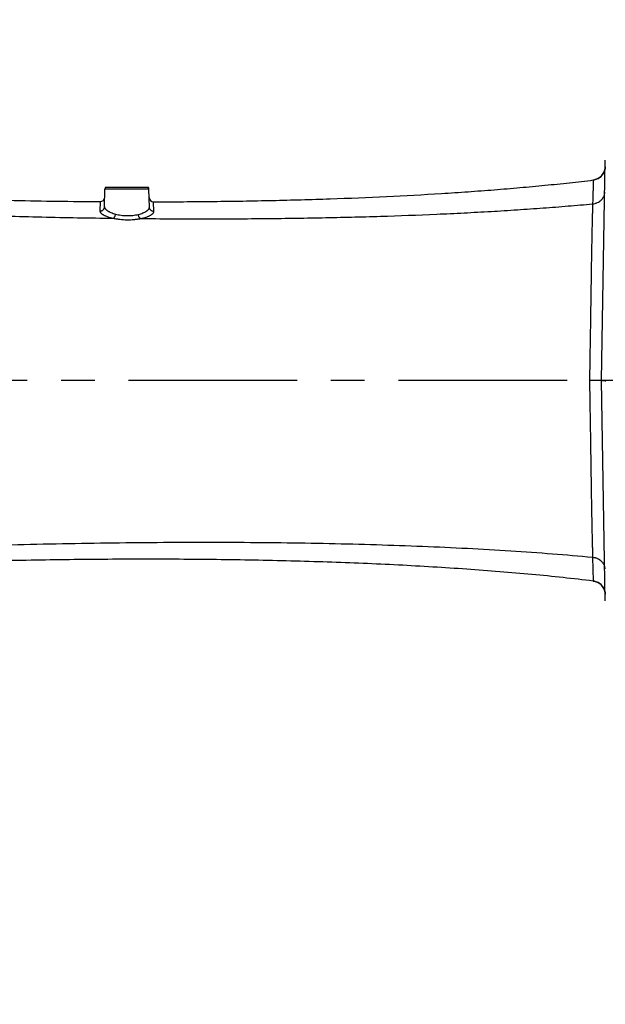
# Model space of a CAD drawing. Header units: millimetres. Extents: x 5828 to 6704, y 123 to 421.
# Tile 278 of 288: x 6546 to 6553, y 360 to 371. Entities that reach past the tile are written whole.
import ezdxf

# ---------------------------------------------------------------- set-up
doc = ezdxf.new("R2010")
doc.units = ezdxf.units.MM
doc.linetypes.add('CENTER', pattern=[0.6, 0.375, -0.075, 0.075, -0.075])
for name, color, linetype in [('中心线', 7, 'Continuous'), ('外形图', 7, 'Continuous'), ('尺寸标注', 7, 'Continuous'), ('运动范围', 7, 'Continuous')]:
    doc.layers.add(name, color=color, linetype=linetype)
doc.styles.add('微软雅黑', font='msyh.ttc', dxfattribs={"height": 1.5})
doc.dimstyles.new('尺寸标注_1_20比例', dxfattribs={"dimtxt": 1.5, "dimasz": 1.25, "dimexe": 0.5, "dimexo": 0.4, "dimgap": 0.5, "dimtad": 1, "dimdec": 1, "dimlfac": 20, "dimdsep": 46, "dimtxsty": '微软雅黑', "dimcen": 0.09, "dimadec": 0, "dimazin": 0, "dimtp": 0.01, "dimtm": 0.01, "dimtfac": 1, "dimtdec": 1, "dimtofl": 0, "dimtmove": 0, "dimatfit": 3, "dimfxl": 1, "dimtolj": 1, "dimarcsym": 0})

# ---------------------------------------------------------------- blocks, each defined once
blk = doc.blocks.new('*D1144')
at = {"layer": 'Defpoints', "color": 0}
for p in [(6557.796, 395.67), (6487.648, 286.241), (6537.997, 286.241)]:
    blk.add_point(p, dxfattribs=at)
at = {"layer": '尺寸标注', "color": 0, "lineweight": -2}
for p, q in [((6557.396, 395.67), (6487.148, 395.67)), ((6487.648, 394.42), (6487.648, 287.491)), ((6537.597, 286.241), (6487.148, 286.241))]:
    blk.add_line(p, q, dxfattribs=at)
at = {"layer": '尺寸标注', "color": 0}
for points in [[(6487.856, 394.42), (6487.439, 394.42), (6487.648, 395.67)], [(6487.439, 287.491), (6487.856, 287.491), (6487.648, 286.241)]]:
    blk.add_solid(points, dxfattribs=at)
at = {"layer": '尺寸标注', "color": 0, "insert": (6486.376, 340.956), "char_height": 1.5, "attachment_point": 5, "rotation": 90, "style": '微软雅黑'}
blk.add_mtext('\\A1;\\A1;{\\fAlibaba PuHuiTi 3.0 55 Regular|b0|i0|c134|p18;2188.6}', dxfattribs=at)

msp = doc.modelspace()

# ---------------------------------------------------------------- linework, layer by layer
at = {"layer": '中心线', "linetype": 'CENTER', "ltscale": 5}
msp.add_line((6564.2883, 366.8553), (6521.5298, 366.8553), dxfattribs=at)
at = {"layer": '外形图', "linetype": 'ByBlock'}
for p, q in [((6552.6712, 366.8553), (6552.714, 369.3061)), ((6552.7123, 369.2225), (6552.7122, 369.2214)), ((6552.7124, 369.2235), (6552.7123, 369.2225)), ((6552.7125, 369.2253), (6552.7124, 369.2244)), ((6552.7124, 369.2244), (6552.7124, 369.2235)), ((6552.7126, 369.2278), (6552.7125, 369.2268)), ((6552.7125, 369.2268), (6552.7125, 369.2261)), ((6552.7125, 369.2261), (6552.7125, 369.2253)), ((6552.7127, 369.2302), (6552.7126, 369.2294)), ((6552.7126, 369.2294), (6552.7126, 369.2285)), ((6552.7126, 369.2285), (6552.7126, 369.2278)), ((6552.7078, 369.1956), (6552.7091, 369.201)), ((6552.7082, 369.1971), (6552.708, 369.1962)), ((6552.7083, 369.1973), (6552.7082, 369.1971)), ((6552.7085, 369.1983), (6552.7083, 369.1973)), ((6552.7087, 369.1992), (6552.7085, 369.1983)), ((6552.7089, 369.2), (6552.7087, 369.1992)), ((6552.7091, 369.2008), (6552.7089, 369.2)), ((6552.7091, 369.2008), (6552.7089, 369.2)), ((6552.7098, 369.2041), (6552.7091, 369.201)), ((6552.7091, 369.201), (6552.7091, 369.2008)), ((6552.7091, 369.201), (6552.7091, 369.201)), ((6552.7098, 369.2043), (6552.7098, 369.2041)), ((6552.7098, 369.2041), (6552.7098, 369.2042)), ((6552.7119, 369.2178), (6552.7117, 369.2166)), ((6552.712, 369.2191), (6552.7119, 369.2178)), ((6552.7121, 369.2202), (6552.712, 369.2191)), ((6552.7122, 369.2214), (6552.7121, 369.2202)), ((6547.1586, 369.0053), (6547.6338, 369.0053)), ((6547.1468, 368.7861), (6547.1519, 368.9816)), ((6547.6405, 368.9816), (6547.1519, 368.9816)), ((6547.6457, 368.7821), (6547.6405, 368.9816)), ((6547.0992, 368.8441), (6547.0962, 368.739)), ((6547.1495, 368.8926), (6547.1495, 368.8922)), ((6547.1495, 368.8925), (6547.1495, 368.8923)), ((6547.6429, 368.8904), (6547.6429, 368.8907)), ((6547.6956, 368.7351), (6547.6929, 368.8422)), ((6552.714, 364.4044), (6552.6712, 366.8553)), ((6552.5729, 364.8911), (6552.5807, 364.626)), ((6552.7078, 364.5151), (6552.7082, 364.5136)), ((6552.7078, 364.515), (6552.7091, 364.5096)), ((6552.7082, 364.5136), (6552.7085, 364.5125)), ((6552.7085, 364.5125), (6552.7085, 364.5123)), ((6552.7085, 364.5123), (6552.7088, 364.5111)), ((6552.7088, 364.5111), (6552.709, 364.5101)), ((6552.709, 364.5101), (6552.7091, 364.5095)), ((6552.7091, 364.5096), (6552.7091, 364.5095)), ((6552.7091, 364.5095), (6552.7098, 364.5065)), ((6552.7098, 364.5065), (6552.7098, 364.5064)), ((6552.712, 364.4912), (6552.7121, 364.4899)), ((6552.7121, 364.4899), (6552.7122, 364.4887)), ((6552.7122, 364.4887), (6552.7123, 364.4876)), ((6552.7123, 364.4876), (6552.7124, 364.4865)), ((6552.7124, 364.4865), (6552.7124, 364.4856)), ((6552.7124, 364.4856), (6552.7125, 364.4848)), ((6552.7125, 364.4848), (6552.7125, 364.484)), ((6552.7125, 364.484), (6552.7126, 364.4833)), ((6552.7126, 364.4833), (6552.7126, 364.4824)), ((6552.7126, 364.4824), (6552.7126, 364.4817)), ((6552.7126, 364.4817), (6552.7126, 364.4809)), ((6552.7126, 364.4809), (6552.7127, 364.4802))]:
    msp.add_line(p, q, dxfattribs=at)
for points in [[(6552.708, 369.1962), (6552.7078, 369.1954), (6552.7076, 369.1946), (6552.7073, 369.1938), (6552.7071, 369.1929), (6552.7069, 369.192), (6552.7066, 369.1911), (6552.7063, 369.1902), (6552.706, 369.1892), (6552.7057, 369.1883), (6552.7054, 369.1873), (6552.7051, 369.1863), (6552.7047, 369.1853), (6552.7044, 369.1842), (6552.704, 369.1832), (6552.7036, 369.1821), (6552.7032, 369.181), (6552.7028, 369.1799), (6552.7024, 369.1788), (6552.7019, 369.1777), (6552.7015, 369.1766), (6552.701, 369.1754), (6552.7005, 369.1742), (6552.7, 369.173), (6552.6994, 369.1718), (6552.6989, 369.1706), (6552.6983, 369.1693), (6552.6976, 369.168), (6552.697, 369.1666), (6552.6963, 369.1653), (6552.6955, 369.1638), (6552.6947, 369.1623), (6552.6939, 369.1607), (6552.693, 369.1591), (6552.692, 369.1574), (6552.6909, 369.1557), (6552.6898, 369.1538), (6552.6886, 369.1519), (6552.6872, 369.1498), (6552.6857, 369.1476), (6552.6842, 369.1455), (6552.6826, 369.1433), (6552.6809, 369.1412), (6552.6793, 369.1391), (6552.6775, 369.137), (6552.6758, 369.1349), (6552.674, 369.1329), (6552.6722, 369.1309), (6552.6703, 369.129), (6552.6685, 369.1271), (6552.6665, 369.1252), (6552.6646, 369.1234), (6552.6626, 369.1216), (6552.6606, 369.1198), (6552.6585, 369.1181), (6552.6564, 369.1164), (6552.6543, 369.1147), (6552.6522, 369.1131), (6552.65, 369.1115), (6552.6478, 369.11), (6552.6456, 369.1084), (6552.6433, 369.107), (6552.641, 369.1056), (6552.6387, 369.1042), (6552.6364, 369.1028), (6552.6341, 369.1015), (6552.6317, 369.1003), (6552.6293, 369.0991), (6552.6269, 369.0979), (6552.6244, 369.0968), (6552.622, 369.0957), (6552.6195, 369.0946), (6552.617, 369.0936), (6552.6145, 369.0927), (6552.612, 369.0918), (6552.6094, 369.0909), (6552.6069, 369.0901), (6552.6043, 369.0893), (6552.6017, 369.0886), (6552.5991, 369.0879), (6552.5965, 369.0873), (6552.5939, 369.0867)], [(6552.7117, 369.2166), (6552.7116, 369.2153), (6552.7115, 369.2146), (6552.7114, 369.2139), (6552.7113, 369.2133), (6552.7112, 369.2126), (6552.7111, 369.2119), (6552.711, 369.2112), (6552.7109, 369.2105), (6552.7108, 369.2098), (6552.7107, 369.209), (6552.7106, 369.2083), (6552.7104, 369.2075), (6552.7103, 369.2067), (6552.7101, 369.206), (6552.71, 369.2051), (6552.7098, 369.2043)], [(6552.5807, 364.626), (6552.5833, 364.6257), (6552.5859, 364.6253), (6552.5886, 364.6248), (6552.5913, 364.6243), (6552.5939, 364.6238)], [(6552.5939, 364.6238), (6552.5965, 364.6232), (6552.5991, 364.6226), (6552.6018, 364.6219), (6552.6043, 364.6212), (6552.6069, 364.6204), (6552.6095, 364.6196), (6552.6121, 364.6187), (6552.6146, 364.6178), (6552.6171, 364.6169), (6552.6196, 364.6159), (6552.6221, 364.6148), (6552.6246, 364.6137), (6552.627, 364.6126), (6552.6294, 364.6114), (6552.6318, 364.6102), (6552.6342, 364.6089), (6552.6366, 364.6076), (6552.6389, 364.6063), (6552.6412, 364.6049), (6552.6435, 364.6035), (6552.6458, 364.602), (6552.648, 364.6005), (6552.6502, 364.5989), (6552.6524, 364.5973), (6552.6545, 364.5957), (6552.6566, 364.594), (6552.6587, 364.5923), (6552.6608, 364.5906), (6552.6628, 364.5888), (6552.6648, 364.587), (6552.6667, 364.5851), (6552.6687, 364.5832), (6552.6705, 364.5813), (6552.6724, 364.5794), (6552.6742, 364.5774), (6552.676, 364.5754), (6552.6778, 364.5733), (6552.6795, 364.5712), (6552.6811, 364.5691), (6552.6828, 364.567), (6552.6844, 364.5648), (6552.6859, 364.5627), (6552.6873, 364.5606), (6552.6886, 364.5586), (6552.6898, 364.5567), (6552.6909, 364.5549), (6552.6919, 364.5532), (6552.6929, 364.5515), (6552.6938, 364.55), (6552.6946, 364.5484), (6552.6954, 364.547), (6552.6961, 364.5456), (6552.6968, 364.5442), (6552.6975, 364.5429), (6552.6981, 364.5416), (6552.6987, 364.5403), (6552.6993, 364.5391), (6552.6998, 364.5379), (6552.7003, 364.5368), (6552.7008, 364.5356), (6552.7013, 364.5345), (6552.7017, 364.5334), (6552.7021, 364.5323), (6552.7026, 364.5313), (6552.703, 364.5302), (6552.7033, 364.5292), (6552.7037, 364.5282), (6552.7041, 364.5272), (6552.7044, 364.5262), (6552.7047, 364.5253), (6552.705, 364.5244), (6552.7054, 364.5234), (6552.7056, 364.5225), (6552.7059, 364.5216), (6552.7062, 364.5208), (6552.7064, 364.5199), (6552.7067, 364.5191), (6552.7069, 364.5182), (6552.7072, 364.5174), (6552.7074, 364.5166), (6552.7076, 364.5159), (6552.7078, 364.5151)], [(6552.7098, 364.5065), (6552.7099, 364.5059), (6552.7101, 364.5049), (6552.7103, 364.504), (6552.7104, 364.503), (6552.7106, 364.5021), (6552.7107, 364.5012), (6552.7109, 364.5003), (6552.711, 364.4994), (6552.7111, 364.4986), (6552.7113, 364.4978), (6552.7114, 364.497), (6552.7115, 364.4962), (6552.7116, 364.4955), (6552.7117, 364.4947), (6552.7117, 364.494), (6552.7118, 364.4933)], [(6552.7118, 364.4933), (6552.7119, 364.4926), (6552.712, 364.4919), (6552.712, 364.4912)]]:
    msp.add_lwpolyline(points, dxfattribs=at)
for centre, radius, start, end in [((6552.5626, 369.2335), 0.1501, 353.87221, 358.99664), ((6552.5627, 369.2335), 0.15, 282.01454, 345.36313), ((6552.5627, 369.2335), 0.15, 347.49621, 348.72047), ((6552.5626, 369.2335), 0.1501, 348.73974, 353.86431), ((6547.2019, 368.9803), 0.05, 150, 178.5), ((6547.5905, 368.9803), 0.05, 1.5, 30), ((6552.5627, 369.2335), 0.1501, 276.88855, 282.01303), ((6547.0996, 368.894), 0.05, 269.58159, 357.88025), ((6547.0997, 368.894), 0.0499, 357.87917, 358.29484), ((6547.0997, 368.894), 0.0499, 358.29486, 358.49999), ((6547.6929, 368.8922), 0.05, 182.08624, 270.06464), ((6552.5627, 364.477), 0.1501, 77.98454, 83.11145), ((6552.5627, 364.4771), 0.15, 14.63638, 77.98303), ((6552.5627, 364.4771), 0.15, 11.29634, 12.48153), ((6552.5626, 364.4771), 0.1501, 6.13552, 11.25569), ((6552.5626, 364.4771), 0.1501, 1.00336, 6.12788)]:
    msp.add_arc(centre, radius, start, end, dxfattribs=at)
for points, knots in [([(6539.8971, 369.2276), (6540.0261, 369.2141), (6540.2886, 369.1876), (6540.6888, 369.1501), (6541.1011, 369.1142), (6541.6721, 369.0681), (6542.4083, 369.0154), (6543.3142, 368.961), (6544.244, 368.9156), (6545.1897, 368.88), (6546.1432, 368.8552), (6546.7806, 368.8464), (6547.0992, 368.8441)], [0, 0, 0, 0, 0.0539508, 0.1096973, 0.1671195, 0.2260603, 0.3478701, 0.4740043, 0.6034078, 0.7349568, 0.8675187, 1, 1, 1, 1]), ([(6547.6929, 368.8422), (6547.9146, 368.8424), (6548.3546, 368.8451), (6549.0089, 368.8559), (6549.6506, 368.8739), (6550.2768, 368.8993), (6550.7876, 368.9272), (6551.1864, 368.9537), (6551.4775, 368.9754), (6551.7626, 368.9993), (6552.0414, 369.0252), (6552.3134, 369.0534), (6552.4924, 369.0739), (6552.5807, 369.0845)], [0, 0, 0, 0, 0.135795, 0.2696236, 0.4009063, 0.52908, 0.6536071, 0.7143422, 0.7739714, 0.8324266, 0.8896351, 0.945519, 1, 1, 1, 1]), ([(6552.5807, 369.0845), (6552.5807, 369.0845), (6552.5807, 369.0844), (6552.5807, 369.0842), (6552.5807, 369.0838), (6552.5807, 369.0833), (6552.5807, 369.0827), (6552.5807, 369.0815), (6552.5806, 369.0798), (6552.5806, 369.0773), (6552.5805, 369.0744), (6552.5804, 369.0709), (6552.5803, 369.0668), (6552.5802, 369.0623), (6552.58, 369.0552), (6552.5797, 369.0451), (6552.5793, 369.0315), (6552.5789, 369.0158), (6552.5783, 368.9981), (6552.5777, 368.9783), (6552.5771, 368.9566), (6552.5761, 368.9237), (6552.5747, 368.8778), (6552.5735, 368.8397), (6552.5729, 368.8194)], [0, 0, 0, 0, 0.0002937, 0.0011522, 0.0025573, 0.0044909, 0.0069349, 0.009872, 0.0172055, 0.0264942, 0.0377496, 0.0509714, 0.0661444, 0.0832526, 0.1022856, 0.1461112, 0.1976075, 0.2567856, 0.3236303, 0.3980905, 0.4800788, 0.5694994, 0.7703369, 1, 1, 1, 1]), ([(6552.5729, 368.8194), (6552.5819, 368.8202), (6552.5953, 368.8225), (6552.6126, 368.8276), (6552.6291, 368.8341), (6552.6484, 368.8446), (6552.6654, 368.8582), (6552.6771, 368.8706), (6552.6849, 368.8806), (6552.6917, 368.8911), (6552.6973, 368.9021), (6552.7018, 368.9136), (6552.7051, 368.9253), (6552.7071, 368.9373), (6552.7077, 368.9454), (6552.7078, 368.9495)], [0, 0, 0, 0, 0.1321991, 0.1978645, 0.2630767, 0.3917196, 0.5178059, 0.5799064, 0.6413534, 0.7021877, 0.7624718, 0.8222883, 0.8817374, 0.9409333, 1, 1, 1, 1]), ([(6547.0962, 368.739), (6547.0995, 368.7389), (6547.106, 368.7395), (6547.1153, 368.7421), (6547.124, 368.7464), (6547.1317, 368.7522), (6547.138, 368.7594), (6547.1428, 368.7677), (6547.1459, 368.7767), (6547.1467, 368.7829), (6547.1468, 368.7861)], [0, 0, 0, 0, 0.1270035, 0.253688, 0.37981, 0.5052021, 0.6298051, 0.7536779, 0.8769894, 1, 1, 1, 1]), ([(6547.1468, 368.7861), (6547.1467, 368.7843), (6547.147, 368.7808), (6547.1485, 368.7754), (6547.1511, 368.77), (6547.1547, 368.7646), (6547.1594, 368.7592), (6547.165, 368.7537), (6547.1716, 368.7483), (6547.1792, 368.7429), (6547.1876, 368.7376), (6547.2006, 368.7304), (6547.219, 368.7219), (6547.2436, 368.7127), (6547.2612, 368.7075), (6547.2705, 368.705)], [0, 0, 0, 0, 0.0333854, 0.0686225, 0.1067257, 0.1484506, 0.1943124, 0.244641, 0.299623, 0.359346, 0.4238235, 0.4930147, 0.6451415, 0.8146872, 1, 1, 1, 1]), ([(6547.5469, 368.6559), (6547.7751, 368.6538), (6548.2283, 368.6515), (6548.902, 368.6544), (6549.5626, 368.6638), (6550.2071, 368.68), (6550.7326, 368.6994), (6551.1427, 368.7187), (6551.4417, 368.7349), (6551.7343, 368.753), (6552.0203, 368.7729), (6552.2991, 368.7948), (6552.4825, 368.811), (6552.5729, 368.8194)], [0, 0, 0, 0, 0.1360954, 0.2702214, 0.4017584, 0.5301011, 0.6546686, 0.7153627, 0.7749038, 0.8332186, 0.8902292, 0.9458516, 1, 1, 1, 1]), ([(6552.5729, 368.8194), (6552.5725, 368.8076), (6552.5718, 368.7831), (6552.5707, 368.7453), (6552.5697, 368.7051), (6552.5682, 368.6472), (6552.5664, 368.5694), (6552.5634, 368.4318), (6552.5606, 368.2842), (6552.558, 368.1274), (6552.556, 368.0003), (6552.5542, 367.8679), (6552.5522, 367.7311), (6552.5501, 367.5906), (6552.5479, 367.4471), (6552.5455, 367.3013), (6552.5435, 367.1785), (6552.5418, 367.0795), (6552.5405, 367.0049), (6552.5391, 366.9301), (6552.5382, 366.8802), (6552.5378, 366.8553)], [0, 0, 0, 0, 0.0181015, 0.0373841, 0.057832, 0.0794152, 0.1258884, 0.176579, 0.2895878, 0.3513398, 0.4161759, 0.4837301, 0.5534926, 0.6251059, 0.6982599, 0.7726373, 0.8479281, 0.8858178, 0.9238194, 0.9618941, 1, 1, 1, 1]), ([(6544.0729, 368.7581), (6544.3353, 368.7453), (6544.8624, 368.7219), (6545.655, 368.6935), (6546.4499, 368.6721), (6546.9802, 368.6626), (6547.2449, 368.6592)], [0, 0, 0, 0, 0.2483067, 0.4987068, 0.7497467, 1, 1, 1, 1]), ([(6547.0962, 368.739), (6547.0962, 368.7373), (6547.0966, 368.7337), (6547.0985, 368.7284), (6547.1016, 368.7231), (6547.106, 368.7177), (6547.1116, 368.7123), (6547.1184, 368.7069), (6547.1264, 368.7016), (6547.1355, 368.6962), (6547.1458, 368.691), (6547.1614, 368.6839), (6547.1835, 368.6756), (6547.2129, 368.6666), (6547.2339, 368.6616), (6547.2449, 368.6592)], [0, 0, 0, 0, 0.0291242, 0.0603926, 0.0951016, 0.1341485, 0.1780897, 0.2272381, 0.2817374, 0.3416191, 0.4068307, 0.4772736, 0.6332725, 0.8082052, 1, 1, 1, 1]), ([(6547.2449, 368.6592), (6547.2463, 368.66), (6547.2493, 368.662), (6547.2533, 368.6659), (6547.2572, 368.6707), (6547.2607, 368.6765), (6547.2639, 368.6829), (6547.2676, 368.6924), (6547.2696, 368.6999), (6547.2705, 368.705)], [0, 0, 0, 0, 0.092337, 0.1959919, 0.3109908, 0.4362812, 0.570158, 0.7104539, 1, 1, 1, 1]), ([(6547.2705, 368.705), (6547.2801, 368.7025), (6547.3001, 368.6979), (6547.3419, 368.6907), (6547.3962, 368.6865), (6547.4506, 368.6891), (6547.4926, 368.6951), (6547.5126, 368.6992), (6547.5223, 368.7016)], [0, 0, 0, 0, 0.1176226, 0.2414739, 0.5001278, 0.7587661, 0.8825468, 1, 1, 1, 1]), ([(6547.5223, 368.7016), (6547.5316, 368.7038), (6547.5493, 368.7087), (6547.5739, 368.7175), (6547.5922, 368.7258), (6547.6051, 368.7329), (6547.6136, 368.7382), (6547.6211, 368.7436), (6547.6277, 368.7491), (6547.6333, 368.7546), (6547.6379, 368.7601), (6547.6414, 368.7657), (6547.644, 368.7712), (6547.6455, 368.7767), (6547.6458, 368.7803), (6547.6457, 368.7821)], [0, 0, 0, 0, 0.1846069, 0.3533432, 0.5046778, 0.5735329, 0.6377442, 0.6972954, 0.7522255, 0.8026461, 0.8487652, 0.8909285, 0.9296559, 0.965689, 1, 1, 1, 1]), ([(6547.5469, 368.6559), (6547.5455, 368.6567), (6547.5426, 368.6587), (6547.5387, 368.6627), (6547.535, 368.6675), (6547.5315, 368.6733), (6547.5285, 368.6797), (6547.525, 368.6891), (6547.5231, 368.6965), (6547.5223, 368.7016)], [0, 0, 0, 0, 0.0928431, 0.1968915, 0.3120351, 0.4372621, 0.5709254, 0.7109311, 1, 1, 1, 1]), ([(6547.5469, 368.6559), (6547.558, 368.658), (6547.5789, 368.6627), (6547.6084, 368.6713), (6547.6304, 368.6794), (6547.6461, 368.6864), (6547.6563, 368.6917), (6547.6654, 368.697), (6547.6734, 368.7024), (6547.6802, 368.7078), (6547.6858, 368.7133), (6547.6902, 368.7188), (6547.6934, 368.7242), (6547.6953, 368.7297), (6547.6957, 368.7334), (6547.6956, 368.7351)], [0, 0, 0, 0, 0.1909161, 0.365002, 0.5202919, 0.5904686, 0.6554904, 0.7152745, 0.769786, 0.8190723, 0.8632927, 0.9027702, 0.9380644, 0.9700575, 1, 1, 1, 1]), ([(6547.6956, 368.7351), (6547.6924, 368.7351), (6547.686, 368.7357), (6547.6767, 368.7384), (6547.6681, 368.7427), (6547.6606, 368.7486), (6547.6543, 368.7557), (6547.6496, 368.7639), (6547.6466, 368.7728), (6547.6458, 368.779), (6547.6457, 368.7821)], [0, 0, 0, 0, 0.1271427, 0.2539318, 0.3801151, 0.5055214, 0.6300929, 0.7538945, 0.8771054, 1, 1, 1, 1]), ([(6547.2449, 368.6592), (6547.2566, 368.6567), (6547.2807, 368.6522), (6547.3309, 368.6453), (6547.3958, 368.6413), (6547.4607, 368.6438), (6547.5111, 368.6495), (6547.5352, 368.6536), (6547.5469, 368.6559)], [0, 0, 0, 0, 0.1179034, 0.2419136, 0.5002209, 0.7584321, 0.8823047, 1, 1, 1, 1]), ([(6552.6712, 366.8579), (6552.6712, 366.8577), (6552.6712, 366.8573), (6552.6711, 366.8567), (6552.6711, 366.8562), (6552.6711, 366.8558), (6552.671, 366.8555), (6552.6709, 366.8552), (6552.6708, 366.8551), (6552.6706, 366.8551), (6552.6704, 366.8551), (6552.6703, 366.8552), (6552.6701, 366.8553), (6552.6698, 366.8553), (6552.6693, 366.8553), (6552.6687, 366.8553), (6552.6681, 366.8553), (6552.6674, 366.8553), (6552.6665, 366.8553), (6552.6653, 366.8553), (6552.6636, 366.8553), (6552.6613, 366.8553), (6552.6587, 366.8553), (6552.6559, 366.8553), (6552.6527, 366.8553), (6552.6493, 366.8553), (6552.6456, 366.8553), (6552.6402, 366.8553), (6552.6328, 366.8553), (6552.6232, 366.8553), (6552.6147, 366.8553), (6552.6075, 366.8553), (6552.6018, 366.8553), (6552.5959, 366.8553), (6552.5899, 366.8553), (6552.5838, 366.8552), (6552.5785, 366.8551), (6552.5743, 366.8551), (6552.57, 366.8552), (6552.5646, 366.8553), (6552.558, 366.8553), (6552.5513, 366.8553), (6552.5445, 366.8553), (6552.54, 366.8553), (6552.5378, 366.8553)], [0, 0, 0, 0, 0.0047202, 0.0089739, 0.0126846, 0.0157807, 0.0182014, 0.0199197, 0.0210996, 0.0221603, 0.0233841, 0.0248092, 0.0263797, 0.028046, 0.0317281, 0.0359737, 0.0407852, 0.0461609, 0.0521005, 0.0585982, 0.0732522, 0.0900958, 0.1090941, 0.1302067, 0.1533899, 0.1785952, 0.2057701, 0.2348581, 0.2985276, 0.3690741, 0.4459079, 0.4864834, 0.5283854, 0.5715268, 0.6158168, 0.6611654, 0.7074747, 0.7309577, 0.7546463, 0.8025893, 0.8511942, 0.9003688, 0.9500098, 1, 1, 1, 1]), ([(6552.5378, 366.8553), (6552.5382, 366.8303), (6552.5391, 366.7804), (6552.5405, 366.7057), (6552.5418, 366.6311), (6552.5435, 366.5321), (6552.5455, 366.4093), (6552.5479, 366.2634), (6552.5501, 366.1199), (6552.5522, 365.9795), (6552.5539, 365.8646), (6552.5551, 365.7747), (6552.5564, 365.688), (6552.558, 365.5832), (6552.5606, 365.4263), (6552.5634, 365.2787), (6552.5664, 365.1411), (6552.5682, 365.0634), (6552.5697, 365.0054), (6552.5707, 364.9653), (6552.5718, 364.9274), (6552.5725, 364.903), (6552.5729, 364.8911)], [0, 0, 0, 0, 0.0381059, 0.0761806, 0.1141822, 0.1520719, 0.2273627, 0.3017401, 0.3748941, 0.4465074, 0.5162699, 0.5503549, 0.5838241, 0.6486602, 0.7104121, 0.823421, 0.8741116, 0.9205848, 0.942168, 0.9626159, 0.9818985, 1, 1, 1, 1]), ([(6552.6712, 366.8561), (6552.6712, 366.8561), (6552.6712, 366.856), (6552.6713, 366.8558), (6552.6713, 366.8556), (6552.6714, 366.8554), (6552.6715, 366.8552), (6552.6716, 366.8551), (6552.6718, 366.8551), (6552.672, 366.8551), (6552.6722, 366.8552), (6552.6725, 366.8552), (6552.6729, 366.8552), (6552.6735, 366.8552), (6552.6744, 366.8551), (6552.6753, 366.8551), (6552.6764, 366.8551), (6552.678, 366.8551), (6552.6804, 366.8551), (6552.6835, 366.855), (6552.687, 366.8549), (6552.6901, 366.8549), (6552.6928, 366.8548), (6552.695, 366.8548), (6552.6972, 366.8547), (6552.6994, 366.8546), (6552.7013, 366.8546), (6552.7029, 366.8545), (6552.7045, 366.8544), (6552.7061, 366.8542), (6552.7077, 366.8541), (6552.709, 366.8541), (6552.7102, 366.8541), (6552.7115, 366.854), (6552.7127, 366.8536), (6552.7139, 366.8529), (6552.715, 366.852), (6552.7159, 366.8514), (6552.7166, 366.851), (6552.7172, 366.8508), (6552.7177, 366.8508), (6552.7182, 366.8509), (6552.7187, 366.8512), (6552.7193, 366.8518), (6552.72, 366.8527), (6552.7207, 366.854), (6552.7211, 366.8548), (6552.7212, 366.8553)], [0, 0, 0, 0, 0.0019959, 0.0065951, 0.0121547, 0.0148037, 0.0171311, 0.0206545, 0.0239396, 0.0278721, 0.0324533, 0.0375378, 0.0431637, 0.0561632, 0.0714498, 0.088986, 0.1087305, 0.1306311, 0.180669, 0.2385812, 0.3037651, 0.3755471, 0.4136804, 0.4531734, 0.4939308, 0.535862, 0.578838, 0.6006691, 0.6227113, 0.6674137, 0.6900706, 0.7129514, 0.7359586, 0.7590244, 0.7826371, 0.8079702, 0.8343436, 0.8592728, 0.8704942, 0.8807503, 0.8903231, 0.8999687, 0.9104024, 0.921866, 0.9474107, 0.9745033, 1, 1, 1, 1]), ([(6544.0729, 364.9524), (6544.2591, 364.9615), (6544.6328, 364.9786), (6545.1949, 365.0009), (6545.7595, 365.0197), (6546.3249, 365.035), (6546.8896, 365.0466), (6547.4517, 365.0544), (6548.0097, 365.0582), (6548.5619, 365.058), (6549.1064, 365.0535), (6549.6416, 365.0447), (6550.1659, 365.0314), (6550.6776, 365.0135), (6551.1752, 364.9908), (6551.657, 364.9632), (6552.1212, 364.9307), (6552.4245, 364.905), (6552.5729, 364.8911)], [0, 0, 0, 0, 0.0657241, 0.1319234, 0.1984001, 0.2649616, 0.3314176, 0.3975757, 0.4632399, 0.5282119, 0.5922932, 0.6552878, 0.7170041, 0.7772573, 0.8358696, 0.8926623, 0.9474432, 1, 1, 1, 1]), ([(6552.5807, 364.626), (6552.4688, 364.6395), (6552.2414, 364.6652), (6551.8946, 364.6996), (6551.5374, 364.7306), (6551.1706, 364.7582), (6550.7949, 364.7826), (6550.4111, 364.8038), (6550.0197, 364.8218), (6549.6216, 364.8368), (6549.2173, 364.8489), (6548.6682, 364.8611), (6547.9719, 364.8692), (6547.128, 364.8684), (6546.2772, 364.8575), (6545.4251, 364.8373), (6544.5776, 364.8084), (6543.7405, 364.7713), (6542.9195, 364.7267), (6542.1203, 364.6753), (6541.3487, 364.6176), (6540.6105, 364.5543), (6540.1305, 364.5074), (6539.8971, 364.483)], [0, 0, 0, 0, 0.0266007, 0.0540507, 0.0822892, 0.1112583, 0.1409049, 0.1711784, 0.2020292, 0.2334062, 0.2652567, 0.2975262, 0.3630987, 0.4296725, 0.4967948, 0.5640224, 0.6309158, 0.6970228, 0.761882, 0.825054, 0.8861155, 0.9445937, 1, 1, 1, 1]), ([(6552.5729, 364.8911), (6552.5819, 364.8903), (6552.5953, 364.8881), (6552.6126, 364.8829), (6552.6291, 364.8765), (6552.6484, 364.8659), (6552.6654, 364.8523), (6552.6771, 364.8399), (6552.6849, 364.83), (6552.6917, 364.8195), (6552.6973, 364.8084), (6552.7018, 364.797), (6552.7051, 364.7852), (6552.7071, 364.7732), (6552.7077, 364.7651), (6552.7078, 364.7611)], [0, 0, 0, 0, 0.1321991, 0.1978645, 0.2630767, 0.3917196, 0.5178059, 0.5799064, 0.6413534, 0.7021877, 0.7624718, 0.8222883, 0.8817374, 0.9409333, 1, 1, 1, 1])]:
    msp.add_open_spline(points, degree=3, knots=knots, dxfattribs=at)
at = {"layer": '运动范围'}
msp.add_arc((6557.7962, 336.8553), 58.815, 350, 225, dxfattribs=at)

# ---------------------------------------------------------------- dimensions: what is measured, and where the dimension line sits
at = {"layer": '尺寸标注'}
dim = msp.add_linear_dim(base=(6487.6476, 286.2413), p1=(6557.7962, 395.6702), p2=(6537.9972, 286.2413), angle=90, text='\\A1;{\\fAlibaba PuHuiTi 3.0 55 Regular|b0|i0|c134|p18;2188.6}', dimstyle='尺寸标注_1_20比例', dxfattribs=at)
dim.commit()
dim.dimension.update_dxf_attribs({"geometry": '*D1144', "text_midpoint": (6487.6476, 340.9558), "dimtype": 160})

doc.saveas('drawing.dxf')
